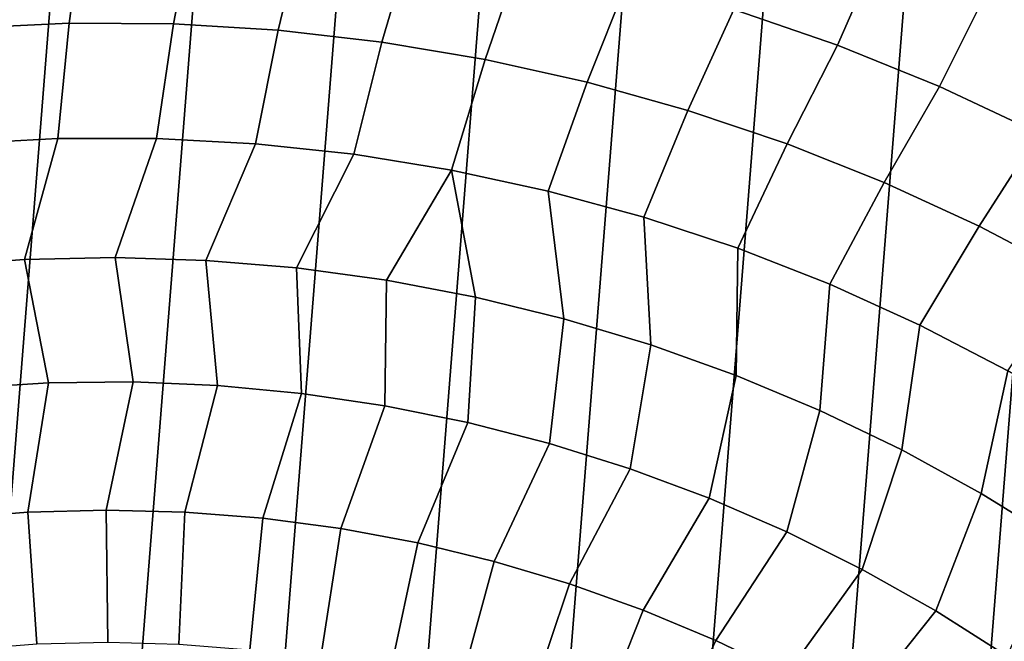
# Model space of a CAD drawing. Header units: metres. Extents: x -167 to 28, y -27 to 27.
# Tile 284 of 303: x -0.87 to 8.89, y 13.44 to 19.6. Entities that reach past the tile are written whole.
import ezdxf

# ---------------------------------------------------------------- set-up
doc = ezdxf.new("R2010")
doc.units = ezdxf.units.M
doc.layers.add('solid_12_065_021_XXX', color=7, linetype='CONTINUOUS')

msp = doc.modelspace()

# ---------------------------------------------------------------- linework, layer by layer
at = {"layer": 'solid_12_065_021_XXX'}
for points in [[(-5.599999, -26.00124, 0.2), (-1.438912, 26.558498, 0.2), (-0.022623, 26.597439, 0.2), (-4.207098, -26.262609, 0.2)], [(-4.207098, -26.262609, 0.2), (-0.022623, 26.597439, 0.2), (1.392003, 26.561003, 0.2), (-2.802653, -26.449375, 0.2)], [(2.802653, 26.449375, 0.2), (-1.392003, -26.561003, 0.2), (-2.802653, -26.449375, 0.2), (1.392003, 26.561003, 0.2)], [(4.207098, 26.262609, 0.2), (0.022623, -26.597439, 0.2), (-1.392003, -26.561003, 0.2), (2.802653, 26.449375, 0.2)], [(5.599999, 26.00124, 0.2), (1.438912, -26.558498, 0.2), (0.022623, -26.597439, 0.2), (4.207098, 26.262609, 0.2)], [(6.976521, 25.666178, 0.2), (2.851502, -26.444155, 0.2), (1.438912, -26.558498, 0.2), (5.599999, 26.00124, 0.2)], [(8.333064, 25.258354, 0.2), (4.255505, -26.254814, 0.2), (2.851502, -26.444155, 0.2), (6.976521, 25.666178, 0.2)], [(9.666076, 24.778851, 0.2), (5.647253, -25.991018, 0.2), (4.255505, -26.254814, 0.2), (8.333064, 25.258354, 0.2)], [(10.971596, 24.229086, 0.2), (7.02309, -25.653473, 0.2), (5.647253, -25.991018, 0.2), (9.666076, 24.778851, 0.2)], [(12.24579, 23.610701, 0.2), (8.378925, -25.243179, 0.2), (7.02309, -25.653473, 0.2), (10.971596, 24.229086, 0.2)], [(13.485169, 22.925415, 0.2), (9.71078, -24.761368, 0.2), (8.378925, -25.243179, 0.2), (12.24579, 23.610701, 0.2)], [(9.047317, 20.78776, 134.024979), (8.714443, 19.862255, 135.144974), (9.746789, 19.376554, 135.144974), (10.130592, 20.281914, 134.024979)], [(-1.413085, 19.512897, 137.229401), (-0.377345, 19.560358, 137.229401), (-0.222823, 20.652048, 136.214035), (-1.310775, 20.611614, 136.214035)], [(-0.377345, 19.560358, 137.229401), (0.659454, 19.552881, 137.229401), (0.865748, 20.635098, 136.214035), (-0.222823, 20.652048, 136.214035)], [(0.659454, 19.552881, 137.229401), (1.694401, 19.490486, 137.229401), (1.951914, 20.560806, 136.214035), (0.865748, 20.635098, 136.214035)], [(7.657987, 20.293003, 135.144974), (6.580342, 20.667604, 135.144974), (6.212433, 19.696762, 136.214035), (7.241724, 19.342031, 136.214035)], [(1.694401, 19.490486, 137.229401), (2.724589, 19.373348, 137.229401), (3.032655, 20.429384, 136.214035), (1.951914, 20.560806, 136.214035)], [(2.724589, 19.373348, 137.229401), (3.747124, 19.201799, 137.229401), (4.10497, 20.241194, 136.214035), (3.032655, 20.429384, 136.214035)], [(3.747124, 19.201799, 137.229401), (4.759136, 18.976318, 137.229401), (5.165879, 19.996761, 136.214035), (4.10497, 20.241194, 136.214035)], [(8.714443, 19.862255, 135.144974), (7.657987, 20.293003, 135.144974), (7.241724, 19.342031, 136.214035), (8.250893, 18.933556, 136.214035)], [(4.759136, 18.976318, 137.229401), (5.75778, 18.697538, 137.229401), (6.212433, 19.696762, 136.214035), (5.165879, 19.996761, 136.214035)], [(9.746789, 19.376554, 135.144974), (8.714443, 19.862255, 135.144974), (8.250893, 18.933556, 136.214035), (9.237135, 18.472467, 136.214035)], [(5.75778, 18.697538, 137.229401), (6.740253, 18.366245, 137.229401), (7.241724, 19.342031, 136.214035), (6.212433, 19.696762, 136.214035)], [(-1.469678, 18.366186, 138.188522), (-0.490118, 18.418375, 138.188522), (-0.377345, 19.560358, 137.229401), (-1.413085, 19.512897, 137.229401)], [(-0.490118, 18.418375, 138.188522), (0.49083, 18.418356, 138.188522), (0.659454, 19.552881, 137.229401), (-0.377345, 19.560358, 137.229401)], [(0.49083, 18.418356, 138.188522), (1.470387, 18.366129, 138.188522), (1.694401, 19.490486, 137.229401), (0.659454, 19.552881, 137.229401)], [(1.470387, 18.366129, 138.188522), (2.445777, 18.261845, 138.188522), (2.724589, 19.373348, 137.229401), (1.694401, 19.490486, 137.229401)], [(2.445777, 18.261845, 138.188522), (3.414234, 18.105793, 138.188522), (3.747124, 19.201799, 137.229401), (2.724589, 19.373348, 137.229401)], [(6.740253, 18.366245, 137.229401), (7.703795, 17.983368, 137.229401), (8.250893, 18.933556, 136.214035), (7.241724, 19.342031, 136.214035)], [(3.414234, 18.105793, 138.188522), (4.373013, 17.898422, 138.188522), (4.759136, 18.976318, 137.229401), (3.747124, 19.201799, 137.229401)], [(4.373013, 17.898422, 138.188522), (5.319396, 17.640318, 138.188522), (5.75778, 18.697538, 137.229401), (4.759136, 18.976318, 137.229401)], [(7.703795, 17.983368, 137.229401), (8.6457, 17.549982, 137.229401), (9.237135, 18.472467, 136.214035), (8.250893, 18.933556, 136.214035)], [(5.319396, 17.640318, 138.188522), (6.250701, 17.332211, 138.188522), (6.740253, 18.366245, 137.229401), (5.75778, 18.697538, 137.229401)], [(8.6457, 17.549982, 137.229401), (9.563322, 17.067305, 137.229401), (10.19771, 17.960051, 136.214035), (9.237135, 18.472467, 136.214035)], [(-1.716313, 17.153193, 139.088928), (-0.818919, 17.219383, 139.088928), (-0.490118, 18.418375, 138.188522), (-1.469678, 18.366186, 138.188522)], [(-0.818919, 17.219383, 139.088928), (0.080706, 17.238655, 139.088928), (0.49083, 18.418356, 138.188522), (-0.490118, 18.418375, 138.188522)], [(0.080706, 17.238655, 139.088928), (0.980111, 17.21096, 139.088928), (1.470387, 18.366129, 138.188522), (0.49083, 18.418356, 138.188522)], [(0.980111, 17.21096, 139.088928), (1.876846, 17.136372, 139.088928), (2.445777, 18.261845, 138.188522), (1.470387, 18.366129, 138.188522)], [(6.250701, 17.332211, 138.188522), (7.164289, 16.974974, 138.188522), (7.703795, 17.983368, 137.229401), (6.740253, 18.366245, 137.229401)], [(1.876846, 17.136372, 139.088928), (2.768466, 17.015093, 139.088928), (3.414234, 18.105793, 138.188522), (2.445777, 18.261845, 138.188522)], [(2.768466, 17.015093, 139.088928), (3.652544, 16.847454, 139.088928), (3.414234, 18.105793, 138.188522)], [(4.52667, 16.633911, 139.088928), (4.373013, 17.898422, 138.188522), (3.414234, 18.105793, 138.188522), (3.652544, 16.847454, 139.088928)], [(7.164289, 16.974974, 138.188522), (8.05757, 16.56962, 138.188522), (8.6457, 17.549982, 137.229401), (7.703795, 17.983368, 137.229401)], [(5.388463, 16.37505, 139.088928), (5.319396, 17.640318, 138.188522), (4.373013, 17.898422, 138.188522), (4.52667, 16.633911, 139.088928)], [(6.235575, 16.071571, 139.088928), (6.250701, 17.332211, 138.188522), (5.319396, 17.640318, 138.188522), (5.388463, 16.37505, 139.088928)], [(8.05757, 16.56962, 138.188522), (8.92801, 16.117302, 138.188522), (9.563322, 17.067305, 137.229401), (8.6457, 17.549982, 137.229401)], [(7.065696, 15.724303, 139.088928), (7.164289, 16.974974, 138.188522), (6.250701, 17.332211, 138.188522), (6.235575, 16.071571, 139.088928)], [(-0.579979, 15.998359, 139.928345), (-0.818919, 17.219383, 139.088928), (-1.716313, 17.153193, 139.088928), (-1.415282, 15.946186, 139.928345)], [(0.256909, 16.006807, 139.928345), (0.080706, 17.238655, 139.088928), (-0.818919, 17.219383, 139.088928), (-0.579979, 15.998359, 139.928345)], [(1.093095, 15.971506, 139.928345), (0.980111, 17.21096, 139.088928), (0.080706, 17.238655, 139.088928), (0.256909, 16.006807, 139.928345)], [(1.926293, 15.892553, 139.928345), (1.876846, 17.136372, 139.088928), (0.980111, 17.21096, 139.088928), (1.093095, 15.971506, 139.928345)], [(2.754227, 15.770165, 139.928345), (2.768466, 17.015093, 139.088928), (1.876846, 17.136372, 139.088928), (1.926293, 15.892553, 139.928345)], [(3.574633, 15.604674, 139.928345), (3.652544, 16.847454, 139.088928), (2.768466, 17.015093, 139.088928), (2.754227, 15.770165, 139.928345)], [(7.876566, 15.334193, 139.088928), (8.05757, 16.56962, 138.188522), (7.164289, 16.974974, 138.188522), (7.065696, 15.724303, 139.088928)], [(4.385269, 15.396535, 139.928345), (4.52667, 16.633911, 139.088928), (3.652544, 16.847454, 139.088928), (3.574633, 15.604674, 139.928345)], [(5.183919, 15.146315, 139.928345), (5.388463, 16.37505, 139.088928), (4.52667, 16.633911, 139.088928), (4.385269, 15.396535, 139.928345)], [(8.665976, 14.902303, 139.088928), (8.92801, 16.117302, 138.188522), (8.05757, 16.56962, 138.188522), (7.876566, 15.334193, 139.088928)], [(5.968402, 14.854698, 139.928345), (6.235575, 16.071571, 139.088928), (5.388463, 16.37505, 139.088928), (5.183919, 15.146315, 139.928345)], [(9.431774, 14.42981, 139.088928), (9.773144, 15.619296, 138.188522), (8.92801, 16.117302, 138.188522), (8.665976, 14.902303, 139.088928)], [(6.736572, 14.522482, 139.928345), (7.065696, 15.724303, 139.088928), (6.235575, 16.071571, 139.088928), (5.968402, 14.854698, 139.928345)], [(-1.561312, 14.655167, 140.70462), (-0.785933, 14.71713, 140.70462), (-0.579979, 15.998359, 139.928345), (-1.415282, 15.946186, 139.928345)], [(-0.785933, 14.71713, 140.70462), (-0.008365, 14.738098, 140.70462), (0.256909, 16.006807, 139.928345), (-0.579979, 15.998359, 139.928345)], [(-0.008365, 14.738098, 140.70462), (0.769226, 14.718013, 140.70462), (1.093095, 15.971506, 139.928345), (0.256909, 16.006807, 139.928345)], [(0.769226, 14.718013, 140.70462), (1.544675, 14.65693, 140.70462), (1.926293, 15.892553, 139.928345), (1.093095, 15.971506, 139.928345)], [(1.544675, 14.65693, 140.70462), (2.31582, 14.555019, 140.70462), (2.754227, 15.770165, 139.928345), (1.926293, 15.892553, 139.928345)], [(2.31582, 14.555019, 140.70462), (3.080515, 14.412565, 140.70462), (3.574633, 15.604674, 139.928345), (2.754227, 15.770165, 139.928345)], [(7.48633, 14.150574, 139.928345), (7.876566, 15.334193, 139.088928), (7.065696, 15.724303, 139.088928), (6.736572, 14.522482, 139.928345)], [(3.080515, 14.412565, 140.70462), (3.836629, 14.229964, 140.70462), (4.385269, 15.396535, 139.928345), (3.574633, 15.604674, 139.928345)], [(3.836629, 14.229964, 140.70462), (4.582057, 14.007726, 140.70462), (5.183919, 15.146315, 139.928345), (4.385269, 15.396535, 139.928345)], [(8.215628, 13.73999, 139.928345), (8.665976, 14.902303, 139.088928), (7.876566, 15.334193, 139.088928), (7.48633, 14.150574, 139.928345)], [(4.582057, 14.007726, 140.70462), (5.31472, 13.746468, 140.70462), (5.968402, 14.854698, 139.928345), (5.183919, 15.146315, 139.928345)], [(5.31472, 13.746468, 140.70462), (6.032579, 13.446918, 140.70462), (6.736572, 14.522482, 139.928345), (5.968402, 14.854698, 139.928345)], [(8.92247, 13.291855, 139.928345), (9.431774, 14.42981, 139.088928), (8.665976, 14.902303, 139.088928), (8.215628, 13.73999, 139.928345)], [(-0.697168, 13.411672, 141.415771), (-0.785933, 14.71713, 140.70462), (-1.561312, 14.655167, 140.70462), (-1.400064, 13.356601, 141.415771)], [(0.007648, 13.429777, 141.415771), (-0.008365, 14.738098, 140.70462), (-0.785933, 14.71713, 140.70462), (-0.697168, 13.411672, 141.415771)], [(0.712444, 13.410869, 141.415771), (0.769226, 14.718013, 140.70462), (-0.008365, 14.738098, 140.70462), (0.007648, 13.429777, 141.415771)], [(1.415276, 13.354998, 141.415771), (1.544675, 14.65693, 140.70462), (0.769226, 14.718013, 140.70462), (0.712444, 13.410869, 141.415771)], [(2.114208, 13.262319, 141.415771), (2.31582, 14.555019, 140.70462), (1.544675, 14.65693, 140.70462), (1.415276, 13.354998, 141.415771)], [(2.807312, 13.133087, 141.415771), (3.080515, 14.412565, 140.70462), (2.31582, 14.555019, 140.70462), (2.114208, 13.262319, 141.415771)], [(6.032579, 13.446918, 140.70462), (6.733634, 13.109912, 140.70462), (7.48633, 14.150574, 139.928345), (6.736572, 14.522482, 139.928345)], [(2.807312, 13.133087, 141.415771), (3.492679, 12.967658, 141.415771), (3.836629, 14.229964, 140.70462), (3.080515, 14.412565, 140.70462)], [(3.492679, 12.967658, 141.415771), (4.16842, 12.766489, 141.415771), (4.582057, 14.007726, 140.70462), (3.836629, 14.229964, 140.70462)], [(6.733634, 13.109912, 140.70462), (7.415932, 12.736387, 140.70462), (8.215628, 13.73999, 139.928345), (7.48633, 14.150574, 139.928345)], [(4.16842, 12.766489, 141.415771), (4.832672, 12.530133, 141.415771), (5.31472, 13.746468, 140.70462), (4.582057, 14.007726, 140.70462)], [(4.832672, 12.530133, 141.415771), (5.483604, 12.259243, 141.415771), (6.032579, 13.446918, 140.70462), (5.31472, 13.746468, 140.70462)], [(7.415932, 12.736387, 140.70462), (8.077574, 12.327385, 140.70462), (8.92247, 13.291855, 139.928345), (8.215628, 13.73999, 139.928345)], [(5.483604, 12.259243, 141.415771), (6.119423, 11.954565, 141.415771), (6.733634, 13.109912, 140.70462), (6.032579, 13.446918, 140.70462)]]:
    msp.add_3dface(points, dxfattribs=at)

doc.saveas('drawing.dxf')
